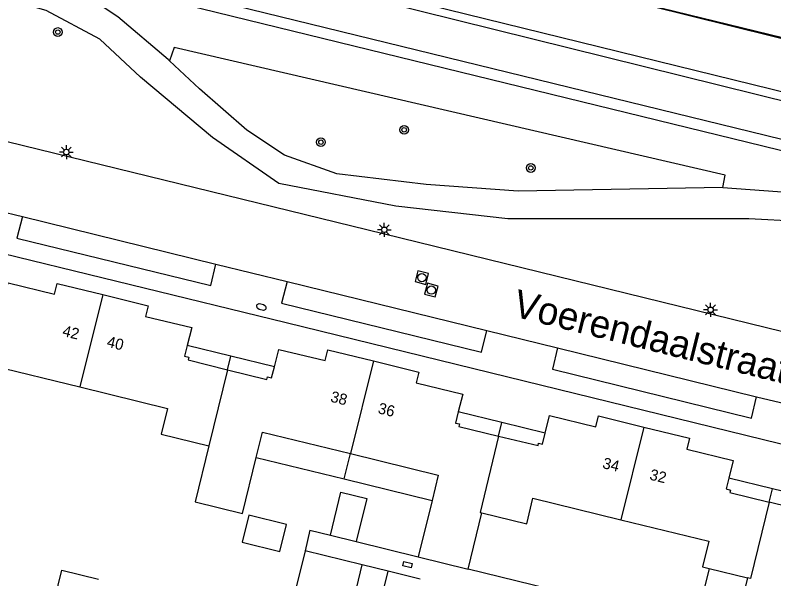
# Model space of a CAD drawing. Extents: x 125000 to 129004, y 397500 to 399008.
# Drawn here: x 126672.9 to 126741.5, y 398554.2 to 398605.2 of the extents above; entities that cross this region are included whole.
import ezdxf

# ---------------------------------------------------------------- set-up
doc = ezdxf.new("R2010")
doc.units = 0
for name, color, linetype in [('gg-afsc-erfafscheiding', 7, 'Continuous'), ('gg-afsc-hekwerk', 7, 'Continuous'), ('gg-afsc-muur', 7, 'Continuous'), ('gg-anno-huisnummerreeks BGT', 7, 'Continuous'), ('gg-anno-openbare ruimte label', 7, 'Continuous'), ('gg-bbg-bijgebouw', 7, 'Continuous'), ('gg-bbg-gedigitaliseerde bebouwing', 7, 'Continuous'), ('gg-bbg-gedigitaliseerde bijgebouw', 7, 'Continuous'), ('gg-bbg-hoofdgebouw', 7, 'Continuous'), ('gg-bbg-luifel en loopbrug', 7, 'Continuous'), ('gg-bbg-tussenscheiding', 7, 'Continuous'), ('gg-knt-verharding', 7, 'Continuous'), ('gg-knt-verharding nz', 7, 'Continuous'), ('gg-kntw-bovenkant insteek waterloop', 7, 'Continuous'), ('gg-kntw-waterlijn', 7, 'Continuous'), ('gt-grn-groengrens', 7, 'Continuous'), ('gt-symb-boom', 7, 'Continuous'), ('gt-symb-brandkraan', 7, 'Continuous'), ('gt-symb-kolk center center', 7, 'Continuous'), ('gt-symb-lichtmast', 7, 'Continuous'), ('gt-symb-rioolschacht', 7, 'Continuous'), ('gx-grn-maaiveld', 7, 'Continuous')]:
    doc.layers.add(name, color=color, linetype=linetype)

# ---------------------------------------------------------------- blocks, each defined once
blk = doc.blocks.new('gt0-KOLKCC')
at = {"layer": 'gt-symb-kolk center center'}
blk.add_lwpolyline([(-0.375, 0.2), (0.375, 0.2), (0.375, -0.2), (-0.375, -0.2)], close=True, dxfattribs=at)
blk = doc.blocks.new('gt0-BOOM')
at = {"layer": 'gt-symb-boom'}
for radius in [0.4, 0.2]:
    blk.add_circle((0, 0), radius, dxfattribs=at)
blk = doc.blocks.new('gt0-LMAST')
at = {"layer": 'gt-symb-lichtmast'}
for p, q in [((-0.182, 0.173), (-0.447, 0.438)), ((-0.005, 0.246), (-0.005, 0.621)), ((0.172, 0.173), (0.437, 0.438)), ((-0.255, -0.004), (-0.63, -0.004)), ((-0.182, -0.181), (-0.447, -0.446)), ((-0.005, -0.254), (-0.005, -0.629)), ((0.437, -0.446), (0.172, -0.181)), ((0.245, -0.004), (0.62, -0.004))]:
    blk.add_line(p, q, dxfattribs=at)
blk.add_circle((-0.005, -0.004), 0.25, dxfattribs=at)
blk = doc.blocks.new('gt0-BR')
at = {"layer": 'gt-symb-brandkraan'}
for centre, radius, start, end in [((-0.244, 0), 0.206, 107.56694, 252.43307), ((0.599, -2.664), 3, 106.89205, 107.56694), ((0, -0.691), 0.938, 73.10799, 106.89205), ((-0.599, -2.664), 3, 72.43309, 73.10799), ((0.244, 0), 0.206, 287.56695, 72.43309), ((0.599, 2.664), 3, 252.43307, 253.10797), ((0, 0.691), 0.938, 253.10797, 286.89206), ((-0.599, 2.664), 3, 286.89206, 287.56695)]:
    blk.add_arc(centre, radius, start, end, dxfattribs=at)
blk = doc.blocks.new('gt0-RS')
at = {"layer": 'gt-symb-rioolschacht'}
blk.add_lwpolyline([(-0.5, -0.5), (0.5, -0.5), (0.5, 0.5), (-0.5, 0.5)], close=True, dxfattribs=at)
blk.add_circle((0, 0), 0.375, dxfattribs=at)

msp = doc.modelspace()

# ---------------------------------------------------------------- linework, layer by layer
at = {"layer": 'gg-afsc-erfafscheiding'}
for p, q in [((126699.523, 398558.622), (126701.383, 398558.167)), ((126703.714, 398557.596), (126709.332, 398556.221)), ((126706.595, 398554.909), (126704.272, 398555.479)), ((126734.38, 398550.093), (126713.844, 398555.106))]:
    msp.add_line(p, q, dxfattribs=at)
at = {"layer": 'gg-afsc-hekwerk'}
msp.add_lwpolyline([(126940.304, 398557.446), (126936.567, 398555.946), (126917.248, 398560.73), (126904.597, 398563.825), (126899.09, 398565.16), (126880.395, 398569.39), (126871.244, 398571.606), (126843.113, 398578.463), (126834.208, 398580.63), (126815.394, 398585.233), (126798.941, 398589.25), (126780.443, 398593.783), (126766.856, 398597.149), (126719.035, 398608.855), (126669.566, 398620.853), (126627.707, 398631.15), (126610.862, 398635.296), (126560.721, 398647.519), (126548.679, 398650.481), (126533.314, 398654.267), (126513.26, 398659.192), (126493.962, 398663.952), (126437.616, 398677.701), (126422.794, 398681.33)], dxfattribs=at)
at = {"layer": 'gg-afsc-muur'}
msp.add_line((126699.523, 398558.622), (126699.09, 398556.75), dxfattribs=at)
at = {"layer": 'gg-bbg-bijgebouw'}
msp.add_lwpolyline([(126694.019, 398559.988), (126693.419, 398557.543), (126696.826, 398556.707), (126697.417, 398559.154), (126694.019, 398559.988)], dxfattribs=at)
at = {"layer": 'gg-bbg-gedigitaliseerde bebouwing'}
for p, q in [((126694.679, 398565.201), (126695.242, 398567.504)), ((126686.088, 398567.301), (126690.384, 398566.251))]:
    msp.add_line(p, q, dxfattribs=at)
msp.add_lwpolyline([(126690.384, 398566.251), (126689.144, 398561.18), (126693.439, 398560.13), (126694.679, 398565.201)], dxfattribs=at)
at = {"layer": 'gg-bbg-gedigitaliseerde bijgebouw'}
for p, q in [((126701.383, 398558.167), (126703.714, 398557.596)), ((126704.272, 398555.479), (126699.09, 398556.75)), ((126705.88, 398551.996), (126706.595, 398554.909)), ((126709.508, 398554.195), (126706.595, 398554.909))]:
    msp.add_line(p, q, dxfattribs=at)
for points in [[(126701.383, 398558.167), (126702.333, 398562.053), (126704.665, 398561.482), (126703.714, 398557.596)], [(126699.09, 398556.75), (126698.256, 398553.351), (126703.438, 398552.08), (126704.272, 398555.479)]]:
    msp.add_lwpolyline(points, dxfattribs=at)
at = {"layer": 'gg-bbg-hoofdgebouw'}
for p, q in [((126695.242, 398567.504), (126703.191, 398565.56)), ((126703.191, 398565.56), (126711.14, 398563.616)), ((126711.14, 398563.616), (126710.577, 398561.313)), ((126710.577, 398561.313), (126709.332, 398556.221)), ((126713.844, 398555.106), (126715.087, 398560.187)), ((126709.332, 398556.221), (126713.844, 398555.106)), ((126735.626, 398555.17), (126739.104, 398554.319)), ((126739.104, 398554.319), (126737.863, 398549.243))]:
    msp.add_line(p, q, dxfattribs=at)
for points in [[(126671.845, 398579.433), (126672.236, 398581.007), (126676.434, 398579.964), (126676.674, 398580.945), (126680.793, 398579.938)], [(126680.793, 398579.938), (126684.912, 398578.931), (126684.671, 398577.97), (126688.859, 398576.957), (126688.448, 398575.324)], [(126688.448, 398575.324), (126688.207, 398574.365), (126688.59, 398574.269), (126688.532, 398574.036), (126692.088, 398573.142)], [(126696.326, 398573.406), (126696.723, 398574.985), (126700.915, 398573.963), (126701.152, 398574.935), (126705.271, 398573.931)], [(126705.271, 398573.931), (126709.39, 398572.926), (126709.15, 398571.945), (126713.347, 398570.922), (126712.947, 398569.319)], [(126666.489, 398572.128), (126670.2, 398571.214), (126670.772, 398573.536), (126678.716, 398571.579)], [(126692.088, 398573.142), (126695.643, 398572.248), (126695.704, 398572.491), (126696.073, 398572.398), (126696.326, 398573.406)], [(126678.716, 398571.579), (126686.66, 398569.623), (126686.088, 398567.301)], [(126712.947, 398569.319), (126712.698, 398568.321), (126713.066, 398568.234), (126713.01, 398568.001), (126716.585, 398567.137)], [(126720.817, 398567.403), (126721.205, 398569.007), (126725.385, 398567.985), (126725.623, 398568.961), (126729.74, 398567.955)], [(126729.74, 398567.955), (126733.857, 398566.948), (126733.616, 398565.962), (126737.81, 398564.937), (126737.418, 398563.338)], [(126716.585, 398567.137), (126720.159, 398566.273), (126720.213, 398566.497), (126720.577, 398566.409), (126720.817, 398567.403)], [(126737.418, 398563.338), (126737.177, 398562.354), (126737.559, 398562.26), (126737.502, 398562.028), (126741.057, 398561.156)], [(126715.087, 398560.187), (126719.138, 398559.196), (126719.703, 398561.509), (126727.655, 398559.564)], [(126745.29, 398561.422), (126745.043, 398560.415), (126744.665, 398560.507), (126744.611, 398560.284), (126741.057, 398561.156)], [(126727.655, 398559.564), (126735.607, 398557.619), (126735.043, 398555.313), (126735.626, 398555.17)], [(126670.395, 398552.208), (126676.062, 398550.807), (126677.097, 398554.995), (126680.43, 398554.18)]]:
    msp.add_lwpolyline(points, dxfattribs=at)
at = {"layer": 'gg-bbg-luifel en loopbrug'}
for p, q in [((126692.386, 398574.366), (126688.448, 398575.324)), ((126692.088, 398573.142), (126692.386, 398574.366)), ((126696.326, 398573.406), (126692.386, 398574.366)), ((126716.883, 398568.361), (126712.947, 398569.319)), ((126716.585, 398567.137), (126716.883, 398568.361)), ((126720.817, 398567.403), (126716.883, 398568.361)), ((126702.628, 398563.257), (126703.191, 398565.56)), ((126694.679, 398565.201), (126702.628, 398563.257)), ((126702.628, 398563.257), (126710.577, 398561.313)), ((126741.355, 398562.38), (126737.418, 398563.338)), ((126741.057, 398561.156), (126741.355, 398562.38)), ((126745.29, 398561.422), (126741.355, 398562.38)), ((126735.626, 398555.17), (126734.38, 398550.093))]:
    msp.add_line(p, q, dxfattribs=at)
at = {"layer": 'gg-bbg-tussenscheiding'}
for p, q in [((126680.793, 398579.938), (126678.716, 398571.579)), ((126705.271, 398573.931), (126703.191, 398565.56)), ((126692.088, 398573.142), (126690.384, 398566.251)), ((126729.74, 398567.955), (126727.655, 398559.564))]:
    msp.add_line(p, q, dxfattribs=at)
for points in [[(126716.585, 398567.137), (126714.915, 398560.229), (126715.087, 398560.187)], [(126741.057, 398561.156), (126739.364, 398554.255), (126739.104, 398554.319)]]:
    msp.add_lwpolyline(points, dxfattribs=at)
at = {"layer": 'gg-knt-verharding'}
for p, q in [((126659.32, 398590.446), (126673.528, 398586.988)), ((126691.011, 398582.698), (126697.462, 398581.12)), ((126715.518, 398576.695), (126721.935, 398575.134)), ((126739.916, 398570.703), (126746.354, 398569.122))]:
    msp.add_line(p, q, dxfattribs=at)
for points in [[(126828.876, 398555.381), (126775.373, 398568.457), (126706.15, 398585.443), (126660.796, 398596.521)], [(126655.139, 398587.738), (126697.394, 398577.427), (126772.764, 398558.939), (126795.385, 398553.436), (126829.822, 398545.012)], [(126673.528, 398586.988), (126673.025, 398585.028), (126690.566, 398580.747), (126691.011, 398582.698)], [(126697.462, 398581.12), (126696.976, 398579.174), (126715.049, 398574.727), (126715.518, 398576.695)], [(126721.935, 398575.134), (126721.465, 398573.178), (126739.451, 398568.749), (126739.916, 398570.703)]]:
    msp.add_lwpolyline(points, dxfattribs=at)
at = {"layer": 'gg-knt-verharding nz'}
for p, q in [((126673.528, 398586.988), (126691.011, 398582.698)), ((126697.462, 398581.12), (126715.518, 398576.695)), ((126721.935, 398575.134), (126739.916, 398570.703))]:
    msp.add_line(p, q, dxfattribs=at)
at = {"layer": 'gg-kntw-bovenkant insteek waterloop'}
for points in [[(126884.78, 398555.055), (126883.859, 398556.325), (126882.317, 398558.95), (126881.397, 398561.406), (126880.656, 398563.893), (126880.292, 398564.441), (126879.702, 398564.704), (126835.226, 398575.342), (126811.696, 398581.072), (126777.541, 398589.594), (126703.282, 398607.867), (126666.097, 398616.844), (126628.82, 398626.095), (126585.331, 398636.579), (126532.543, 398649.474), (126439.89, 398672.318), (126413.91, 398678.645), (126371.611, 398689.132), (126335.87, 398697.677), (126320.19, 398701.725), (126299.052, 398706.82)], [(126659.461, 398613.222), (126869.682, 398561.793), (126871.414, 398561.355)]]:
    msp.add_lwpolyline(points, dxfattribs=at)
at = {"layer": 'gg-kntw-waterlijn'}
for points in [[(126883.756, 398554.584), (126880.055, 398560.293), (126879.898, 398563.062), (126879.574, 398563.639), (126797.66, 398583.721), (126685.639, 398611.52), (126682.195, 398612.211), (126648.017, 398620.572), (126585.914, 398635.811), (126503.077, 398656.117), (126501.543, 398656.238), (126379.063, 398686.457), (126319.783, 398700.897), (126277.973, 398711.201), (126206.215, 398728.88), (126204.896, 398727.907)], [(126659.699, 398614.193), (126869.923, 398562.763), (126871.783, 398562.293)]]:
    msp.add_lwpolyline(points, dxfattribs=at)
at = {"layer": 'gt-grn-groengrens'}
for points in [[(126686.829, 398601.086), (126686.71, 398601.196), (126682.165, 398605.078), (126680.031, 398606.481), (126677.259, 398607.61), (126447.199, 398663.906), (126441.156, 398663.817), (126431.621, 398662.572), (126425.661, 398661.08), (126423.684, 398661.001), (126421.639, 398661.453), (126402.312, 398666.071), (126399.561, 398667.314), (126397.23, 398669.459), (126394.183, 398671.219), (126391.793, 398671.729), (126378.802, 398671.135), (126378.013, 398671.207)], [(126773.078, 398575.692), (126772.714, 398575.693), (126767.898, 398576.266), (126764.456, 398578.907), (126761.613, 398582.701), (126758.956, 398584.991), (126756.107, 398585.866), (126748.331, 398586.321), (126739.237, 398586.802), (126717.432, 398586.804), (126707.301, 398587.939), (126696.721, 398589.98), (126690.71, 398594.153), (126684.226, 398599.621), (126680.546, 398603.044), (126675.671, 398605.629), (126664.429, 398608.843), (126661.857, 398608.801), (126659.813, 398606.858), (126656.462, 398600.788), (126655.717, 398597.777)], [(126736.882, 398589.619), (126737.097, 398590.737), (126687.267, 398602.276), (126686.829, 398601.086)], [(126736.882, 398589.619), (126718.367, 398589.296), (126710.034, 398589.895), (126701.954, 398590.86), (126697.226, 398592.556), (126693.835, 398594.802), (126689.55, 398598.553), (126686.829, 398601.086)], [(126736.882, 398589.619), (126756.633, 398588.172), (126760.266, 398586.897), (126765.958, 398580.933), (126768.049, 398578.856), (126770.692, 398578.156), (126772.355, 398578.117)]]:
    msp.add_lwpolyline(points, dxfattribs=at)
at = {"layer": 'gx-grn-maaiveld'}
msp.add_lwpolyline([(126945.927, 398557.564), (126940.252, 398557.417), (126936.408, 398555.941), (126907.634, 398563.051), (126876.581, 398570.191), (126834.489, 398580.656), (126763.757, 398597.745), (126719.035, 398608.855), (126669.566, 398620.853), (126626.549, 398631.511), (126534.826, 398653.762), (126386.268, 398690.139), (126340.179, 398701.514), (126290.598, 398713.583)], dxfattribs=at)

# ---------------------------------------------------------------- block references
at = {"layer": 'gt-symb-boom'}
for p in [(126676.737, 398603.685), (126708.053, 398594.84), (126700.527, 398593.723), (126719.507, 398591.395)]:
    msp.add_blockref('gt0-BOOM', p, dxfattribs=at)
at = {"layer": 'gt-symb-brandkraan', "rotation": -17.51119555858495}
msp.add_blockref('gt0-BR', (126695.146, 398578.814), dxfattribs=at)
at = {"layer": 'gt-symb-kolk center center', "rotation": -13.243802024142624}
msp.add_blockref('gt0-KOLKCC', (126708.355, 398555.499), dxfattribs=at)
at = {"layer": 'gt-symb-lichtmast'}
for p in [(126677.514, 398592.832), (126706.267, 398585.804), (126735.766, 398578.562)]:
    msp.add_blockref('gt0-LMAST', p, dxfattribs=at)
at = {"layer": 'gt-symb-rioolschacht'}
for p, rotation in [((126709.659, 398581.474), 165.3381298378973), ((126710.51, 398580.344), 164.99108632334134)]:
    msp.add_blockref('gt0-RS', p, dxfattribs=dict(at, rotation=rotation))

# ---------------------------------------------------------------- texts
at = {"layer": 'gg-anno-huisnummerreeks BGT'}
for s, rotation, p in [('42', 346.3, (126677.09, 398576.21)), ('40', 346.3, (126681.103, 398575.229)), ('38', 346.3, (126701.327, 398570.261)), ('36', 346.3, (126705.622, 398569.213)), ('34', 346.3, (126725.931, 398564.252)), ('32', 346.2, (126730.186, 398563.213))]:
    msp.add_text(s, height=1, rotation=rotation, dxfattribs=at).set_placement(p)
at = {"layer": 'gg-anno-openbare ruimte label'}
msp.add_text('Voerendaalstraat', height=2.5, rotation=346, dxfattribs=at).set_placement((126717.765, 398578.002))

doc.saveas('drawing.dxf')
